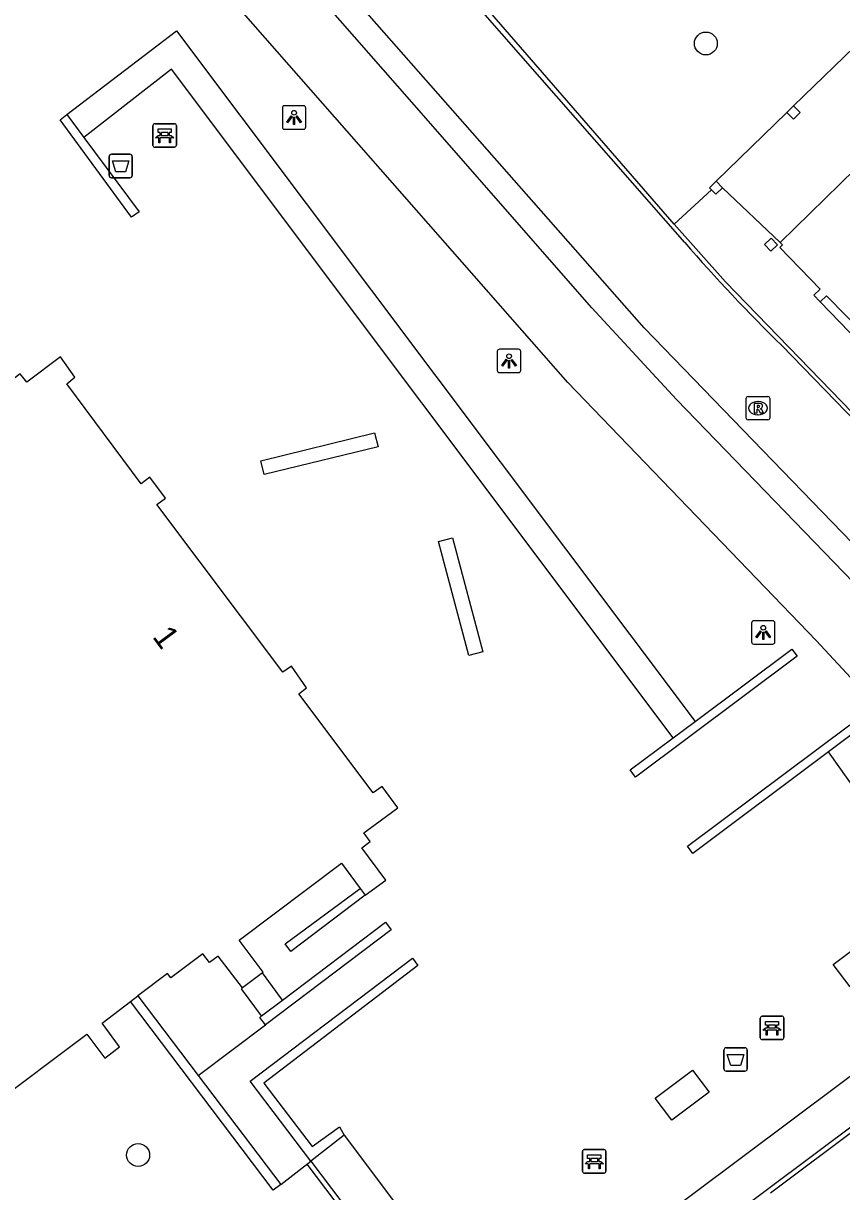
# Model space of a CAD drawing. Extents: x 161087 to 161922, y 382574 to 383873.
# Drawn here: x 161419.17 to 161454.07, y 383087.66 to 383137.47 of the extents above; entities that cross this region are included whole.
import ezdxf

# ---------------------------------------------------------------- set-up
doc = ezdxf.new("R2010")
doc.units = 0
for name, color, linetype in [('IMGEO_Afvalbak', 7, 'Continuous'), ('IMGEO_Bank', 7, 'Continuous'), ('IMGEO_Boom', 7, 'Continuous'), ('IMGEO_Lichtpunt', 7, 'Continuous'), ('IMGEO_Lijnafwatering', 7, 'Continuous'), ('IMGEO_Muur', 7, 'Continuous'), ('IMGEO_Pand', 7, 'Continuous'), ('IMGEO_Pand_nummerreeks', 7, 'Continuous'), ('IMGEO_Rioolput', 7, 'Continuous'), ('IMGEO_Voetgangersgebied_gesloten', 7, 'Continuous'), ('IMGEO_Voetgangersgebied_open', 7, 'Continuous'), ('IMGEO_Voetpad_op_trap', 7, 'Continuous')]:
    doc.layers.add(name, color=color, linetype=linetype)

msp = doc.modelspace()

# ---------------------------------------------------------------- linework, layer by layer
at = {"layer": 'IMGEO_Afvalbak'}
for p, q in [((161422.822, 383130.994), (161422.822, 383131.794)), ((161422.822, 383131.794), (161422.822, 383130.994)), ((161422.922, 383131.894), (161423.712, 383131.894)), ((161423.712, 383131.894), (161422.922, 383131.894)), ((161423.812, 383131.794), (161423.812, 383130.994)), ((161423.812, 383130.994), (161423.812, 383131.794)), ((161423.712, 383130.894), (161422.922, 383130.894)), ((161422.922, 383130.894), (161423.712, 383130.894)), ((161449.048, 383092.897), (161449.048, 383093.697)), ((161449.048, 383093.697), (161449.048, 383092.897)), ((161449.148, 383093.797), (161449.938, 383093.797)), ((161449.938, 383093.797), (161449.148, 383093.797)), ((161450.038, 383093.697), (161450.038, 383092.897)), ((161450.038, 383092.897), (161450.038, 383093.697)), ((161449.938, 383092.797), (161449.148, 383092.797)), ((161449.148, 383092.797), (161449.938, 383092.797))]:
    msp.add_line(p, q, dxfattribs=at)
for points in [[(161422.965, 383131.608), (161423.669, 383131.608), (161423.52, 383131.138), (161423.114, 383131.138), (161422.965, 383131.608)], [(161449.191, 383093.511), (161449.895, 383093.511), (161449.746, 383093.041), (161449.34, 383093.041), (161449.191, 383093.511)]]:
    msp.add_lwpolyline(points, dxfattribs=at)
for centre, start, end in [((161422.922, 383131.794), 90, 180), ((161422.922, 383131.794), 90, 180), ((161423.712, 383131.794), 0, 90), ((161423.712, 383131.794), 360, 90), ((161422.922, 383130.994), 180, 270), ((161422.922, 383130.994), 180, 270), ((161423.712, 383130.994), 270, 0), ((161423.712, 383130.994), 270, 0), ((161449.148, 383093.697), 90, 180), ((161449.148, 383093.697), 90, 180), ((161449.938, 383093.697), 0, 90), ((161449.938, 383093.697), 360, 90), ((161449.148, 383092.897), 180, 270), ((161449.148, 383092.897), 180, 270), ((161449.938, 383092.897), 270, 0), ((161449.938, 383092.897), 270, 0)]:
    msp.add_arc(centre, 0.1, start, end, dxfattribs=at)
at = {"layer": 'IMGEO_Bank'}
for p, q in [((161424.694, 383132.271), (161424.694, 383133.112)), ((161424.694, 383133.112), (161424.694, 383132.271)), ((161424.769, 383133.196), (161425.61, 383133.196)), ((161425.61, 383133.196), (161424.769, 383133.196)), ((161425.003, 383132.702), (161425.003, 383132.808)), ((161425.047, 383132.808), (161425.047, 383132.702)), ((161425.335, 383132.814), (161425.053, 383132.814)), ((161425.341, 383132.702), (161425.341, 383132.808)), ((161425.385, 383132.808), (161425.385, 383132.702)), ((161425.694, 383133.121), (161425.694, 383132.28)), ((161425.694, 383132.28), (161425.694, 383133.121)), ((161425.391, 383132.594), (161424.998, 383132.594)), ((161425.053, 383132.696), (161425.335, 383132.696)), ((161425.619, 383132.196), (161424.778, 383132.196)), ((161424.778, 383132.196), (161425.619, 383132.196)), ((161450.596, 383094.217), (161450.596, 383095.058)), ((161450.596, 383095.058), (161450.596, 383094.217)), ((161450.671, 383095.142), (161451.512, 383095.142)), ((161451.512, 383095.142), (161450.671, 383095.142)), ((161451.596, 383095.067), (161451.596, 383094.226)), ((161451.596, 383094.226), (161451.596, 383095.067)), ((161451.293, 383094.54), (161450.9, 383094.54)), ((161450.905, 383094.648), (161450.905, 383094.754)), ((161450.949, 383094.754), (161450.949, 383094.648)), ((161451.237, 383094.76), (161450.955, 383094.76)), ((161450.955, 383094.642), (161451.237, 383094.642)), ((161451.243, 383094.648), (161451.243, 383094.754)), ((161451.287, 383094.754), (161451.287, 383094.648)), ((161451.521, 383094.142), (161450.68, 383094.142)), ((161450.68, 383094.142), (161451.521, 383094.142)), ((161443.091, 383089.45), (161443.932, 383089.45)), ((161443.932, 383089.45), (161443.091, 383089.45)), ((161443.016, 383088.525), (161443.016, 383089.366)), ((161443.016, 383089.366), (161443.016, 383088.525)), ((161443.325, 383088.956), (161443.325, 383089.062)), ((161443.369, 383089.062), (161443.369, 383088.956)), ((161443.657, 383089.068), (161443.375, 383089.068)), ((161443.375, 383088.95), (161443.657, 383088.95)), ((161443.663, 383088.956), (161443.663, 383089.062)), ((161443.707, 383089.062), (161443.707, 383088.956)), ((161444.016, 383089.375), (161444.016, 383088.534)), ((161444.016, 383088.534), (161444.016, 383089.375)), ((161443.941, 383088.45), (161443.1, 383088.45)), ((161443.1, 383088.45), (161443.941, 383088.45)), ((161443.713, 383088.848), (161443.32, 383088.848))]:
    msp.add_line(p, q, dxfattribs=at)
for points in [[(161424.997, 383132.814), (161424.911, 383132.814), (161424.911, 383132.975), (161425.474, 383132.975), (161425.474, 383132.814), (161425.391, 383132.814)], [(161424.941, 383132.594), (161424.799, 383132.594), (161424.911, 383132.696), (161424.997, 383132.696)], [(161424.991, 383132.587), (161424.991, 383132.38), (161424.948, 383132.38), (161424.948, 383132.587)], [(161425.391, 383132.696), (161425.474, 383132.696), (161425.586, 383132.594), (161425.447, 383132.594)], [(161425.441, 383132.587), (161425.441, 383132.38), (161425.397, 383132.38), (161425.397, 383132.587)], [(161450.843, 383094.54), (161450.701, 383094.54), (161450.813, 383094.642), (161450.899, 383094.642)], [(161450.899, 383094.76), (161450.813, 383094.76), (161450.813, 383094.921), (161451.376, 383094.921), (161451.376, 383094.76), (161451.293, 383094.76)], [(161450.893, 383094.533), (161450.893, 383094.326), (161450.85, 383094.326), (161450.85, 383094.533)], [(161451.293, 383094.642), (161451.376, 383094.642), (161451.488, 383094.54), (161451.349, 383094.54)], [(161451.343, 383094.533), (161451.343, 383094.326), (161451.299, 383094.326), (161451.299, 383094.533)], [(161443.263, 383088.848), (161443.121, 383088.848), (161443.233, 383088.95), (161443.319, 383088.95)], [(161443.319, 383089.068), (161443.233, 383089.068), (161443.233, 383089.229), (161443.796, 383089.229), (161443.796, 383089.068), (161443.713, 383089.068)], [(161443.713, 383088.95), (161443.796, 383088.95), (161443.908, 383088.848), (161443.769, 383088.848)], [(161443.313, 383088.841), (161443.313, 383088.634), (161443.27, 383088.634), (161443.27, 383088.841)], [(161443.763, 383088.841), (161443.763, 383088.634), (161443.719, 383088.634), (161443.719, 383088.841)]]:
    msp.add_lwpolyline(points, dxfattribs=at)
for centre, radius, start, end in [((161424.772, 383133.118), 0.0779, 92.4484, 184.2845), ((161424.772, 383133.118), 0.0779, 92.4484, 184.2845), ((161424.996, 383132.807), 0.00671, 2.8957, 87.1043), ((161425.053, 383132.807), 0.00671, 92.8957, 177.1043), ((161425.335, 383132.807), 0.00671, 2.8957, 87.1043), ((161425.392, 383132.807), 0.00671, 92.8957, 177.1043), ((161425.616, 383133.118), 0.0779, 2.4484, 94.2845), ((161425.616, 383133.118), 0.0779, 2.4484, 94.2845), ((161424.941, 383132.587), 0.00671, 2.8957, 87.1043), ((161424.998, 383132.587), 0.00671, 92.8957, 177.1043), ((161424.996, 383132.703), 0.00671, 272.8957, 357.1043), ((161425.053, 383132.703), 0.00671, 182.8957, 267.1043), ((161425.335, 383132.703), 0.00671, 272.8957, 357.1043), ((161425.392, 383132.703), 0.00671, 182.8957, 267.1043), ((161425.39, 383132.587), 0.00671, 2.8957, 87.1043), ((161425.447, 383132.587), 0.00671, 92.8957, 177.1043), ((161424.772, 383132.274), 0.0779, 182.4484, 274.2845), ((161424.772, 383132.274), 0.0779, 182.4484, 274.2845), ((161425.616, 383132.274), 0.0779, 272.4484, 4.2845), ((161425.616, 383132.274), 0.0779, 272.4484, 4.2845), ((161450.674, 383095.064), 0.0779, 92.4484, 184.2845), ((161450.674, 383095.064), 0.0779, 92.4484, 184.2845), ((161451.518, 383095.064), 0.0779, 2.4484, 94.2845), ((161451.518, 383095.064), 0.0779, 2.4484, 94.2845), ((161450.843, 383094.533), 0.00671, 2.8957, 87.1043), ((161450.9, 383094.533), 0.00671, 92.8957, 177.1043), ((161450.898, 383094.753), 0.00671, 2.8957, 87.1043), ((161450.898, 383094.649), 0.00671, 272.8957, 357.1043), ((161450.955, 383094.753), 0.00671, 92.8957, 177.1043), ((161450.955, 383094.649), 0.00671, 182.8957, 267.1043), ((161451.237, 383094.753), 0.00671, 2.8957, 87.1043), ((161451.237, 383094.649), 0.00671, 272.8957, 357.1043), ((161451.294, 383094.753), 0.00671, 92.8957, 177.1043), ((161451.294, 383094.649), 0.00671, 182.8957, 267.1043), ((161451.292, 383094.533), 0.00671, 2.8957, 87.1043), ((161451.349, 383094.533), 0.00671, 92.8957, 177.1043), ((161450.674, 383094.22), 0.0779, 182.4484, 274.2845), ((161450.674, 383094.22), 0.0779, 182.4484, 274.2845), ((161451.518, 383094.22), 0.0779, 272.4484, 4.2845), ((161451.518, 383094.22), 0.0779, 272.4484, 4.2845), ((161443.094, 383089.372), 0.0779, 92.4484, 184.2845), ((161443.094, 383089.372), 0.0779, 92.4484, 184.2845), ((161443.938, 383089.372), 0.0779, 2.4484, 94.2845), ((161443.938, 383089.372), 0.0779, 2.4484, 94.2845), ((161443.318, 383089.061), 0.00671, 2.8957, 87.1043), ((161443.318, 383088.957), 0.00671, 272.8957, 357.1043), ((161443.375, 383089.061), 0.00671, 92.8957, 177.1043), ((161443.375, 383088.957), 0.00671, 182.8957, 267.1043), ((161443.657, 383089.061), 0.00671, 2.8957, 87.1043), ((161443.657, 383088.957), 0.00671, 272.8957, 357.1043), ((161443.714, 383089.061), 0.00671, 92.8957, 177.1043), ((161443.714, 383088.957), 0.00671, 182.8957, 267.1043), ((161443.094, 383088.528), 0.0779, 182.4484, 274.2845), ((161443.094, 383088.528), 0.0779, 182.4484, 274.2845), ((161443.263, 383088.841), 0.00671, 2.8957, 87.1043), ((161443.32, 383088.841), 0.00671, 92.8957, 177.1043), ((161443.712, 383088.841), 0.00671, 2.8957, 87.1043), ((161443.769, 383088.841), 0.00671, 92.8957, 177.1043), ((161443.938, 383088.528), 0.0779, 272.4484, 4.2845), ((161443.938, 383088.528), 0.0779, 272.4484, 4.2845)]:
    msp.add_arc(centre, radius, start, end, dxfattribs=at)
at = {"layer": 'IMGEO_Boom'}
for centre in [(161448.275, 383136.617), (161424.062, 383089.22)]:
    msp.add_circle(centre, 0.489, dxfattribs=at)
at = {"layer": 'IMGEO_Lichtpunt'}
for p, q in [((161430.214, 383133.864), (161430.214, 383133.057)), ((161430.214, 383133.864), (161430.214, 383133.057)), ((161431.116, 383133.959), (161430.308, 383133.959)), ((161431.116, 383133.959), (161430.308, 383133.959)), ((161431.21, 383133.057), (161431.21, 383133.864)), ((161431.21, 383133.057), (161431.21, 383133.864)), ((161430.308, 383132.963), (161431.116, 383132.963)), ((161430.308, 383132.963), (161431.116, 383132.963)), ((161439.382, 383123.485), (161439.382, 383122.678)), ((161439.382, 383123.485), (161439.382, 383122.678)), ((161440.284, 383123.58), (161439.476, 383123.58)), ((161440.284, 383123.58), (161439.476, 383123.58)), ((161440.378, 383122.678), (161440.378, 383123.485)), ((161440.378, 383122.678), (161440.378, 383123.485)), ((161439.476, 383122.584), (161440.284, 383122.584)), ((161439.476, 383122.584), (161440.284, 383122.584)), ((161450.225, 383111.906), (161450.225, 383111.099)), ((161450.225, 383111.906), (161450.225, 383111.099)), ((161451.127, 383112.001), (161450.319, 383112.001)), ((161451.127, 383112.001), (161450.319, 383112.001)), ((161451.221, 383111.099), (161451.221, 383111.906)), ((161451.221, 383111.099), (161451.221, 383111.906)), ((161450.319, 383111.005), (161451.127, 383111.005)), ((161450.319, 383111.005), (161451.127, 383111.005))]:
    msp.add_line(p, q, dxfattribs=at)
for points in [[(161430.588, 383133.528), (161430.627, 383133.5), (161430.439, 383133.238), (161430.401, 383133.265), (161430.588, 383133.528)], [(161430.69, 383133.48), (161430.737, 383133.48), (161430.737, 383133.158), (161430.69, 383133.158), (161430.69, 383133.48)], [(161430.8, 383133.5), (161430.838, 383133.527), (161431.025, 383133.265), (161430.986, 383133.237), (161430.8, 383133.5)], [(161439.756, 383123.149), (161439.795, 383123.121), (161439.607, 383122.859), (161439.569, 383122.886), (161439.756, 383123.149)], [(161439.858, 383123.101), (161439.905, 383123.101), (161439.905, 383122.779), (161439.858, 383122.779), (161439.858, 383123.101)], [(161439.968, 383123.121), (161440.006, 383123.148), (161440.193, 383122.886), (161440.154, 383122.858), (161439.968, 383123.121)], [(161450.599, 383111.57), (161450.638, 383111.542), (161450.45, 383111.28), (161450.412, 383111.307), (161450.599, 383111.57)], [(161450.701, 383111.522), (161450.748, 383111.522), (161450.748, 383111.2), (161450.701, 383111.2), (161450.701, 383111.522)], [(161450.811, 383111.542), (161450.849, 383111.569), (161451.036, 383111.307), (161450.997, 383111.279), (161450.811, 383111.542)]]:
    msp.add_lwpolyline(points, dxfattribs=at)
for centre in [(161430.713, 383133.662), (161439.881, 383123.283), (161450.724, 383111.704)]:
    msp.add_circle(centre, 0.0994, dxfattribs=at)
for centre, start, end in [((161430.308, 383133.864), 90, 180), ((161430.308, 383133.864), 90, 180), ((161431.116, 383133.864), 0, 90), ((161431.116, 383133.864), 0, 90), ((161430.308, 383133.057), 180, 270), ((161430.308, 383133.057), 180, 270), ((161431.116, 383133.057), 270, 0), ((161431.116, 383133.057), 270, 360), ((161439.476, 383123.485), 90, 180), ((161439.476, 383123.485), 90, 180), ((161440.284, 383123.485), 0, 90), ((161440.284, 383123.485), 0, 90), ((161439.476, 383122.678), 180, 270), ((161439.476, 383122.678), 180, 270), ((161440.284, 383122.678), 270, 0), ((161440.284, 383122.678), 270, 360), ((161450.319, 383111.906), 90, 180), ((161450.319, 383111.906), 90, 180), ((161451.127, 383111.906), 0, 90), ((161451.127, 383111.906), 0, 90), ((161450.319, 383111.099), 180, 270), ((161450.319, 383111.099), 180, 270), ((161451.127, 383111.099), 270, 0), ((161451.127, 383111.099), 270, 360)]:
    msp.add_arc(centre, 0.0946, start, end, dxfattribs=at)
at = {"layer": 'IMGEO_Lijnafwatering'}
for points in [[(161435.729, 383134.119), (161426.564, 383144.578), (161424.281, 383147.183)], [(161447.373, 383128.131), (161435.723, 383141.441)], [(161449.541, 383118.836), (161447.027, 383121.436), (161443.415, 383125.348), (161435.729, 383134.119)], [(161451.512, 383123.733), (161458.366, 383116.673)], [(161466.769, 383101.02), (161449.541, 383118.836)], [(161462.705, 383096.33), (161451.032, 383087.599)], [(161439.009, 383078.605), (161431.265, 383088.832)]]:
    msp.add_lwpolyline(points, dxfattribs=at)
msp.add_arc((161507.721, 383180.779), 80.086, 221.10138, 225.42315, dxfattribs=at)
at = {"layer": 'IMGEO_Muur'}
for points in [[(161421.741, 383132.603), (161424.103, 383129.443), (161423.777, 383129.207), (161420.731, 383133.357), (161421.028, 383133.582)], [(161421.028, 383133.582), (161421.741, 383132.603)], [(161447.816, 383107.71), (161451.944, 383110.791), (161452.173, 383110.498), (161445.28, 383105.337), (161445.045, 383105.643), (161446.884, 383107.015)], [(161446.884, 383107.015), (161447.816, 383107.71)], [(161453.51, 383106.413), (161447.724, 383102.071), (161447.499, 383102.386), (161454.411, 383107.561), (161454.645, 383107.265)], [(161454.645, 383107.265), (161453.51, 383106.413)], [(161433.751, 383100.298), (161430.574, 383097.899), (161430.336, 383098.221), (161433.532, 383100.592)], [(161430.22, 383095.826), (161434.612, 383099.147), (161434.853, 383098.828), (161429.489, 383094.771)], [(161431.423, 383088.954), (161428.838, 383092.372), (161435.77, 383097.616), (161435.995, 383097.301), (161429.426, 383092.289), (161431.487, 383089.583), (161432.645, 383090.422), (161432.854, 383090.061)], [(161424.056, 383096.008), (161426.629, 383092.607)], [(161430.142, 383087.963), (161429.823, 383087.721), (161423.737, 383095.766)], [(161429.328, 383095.15), (161430.22, 383095.826)], [(161429.489, 383094.771), (161429.248, 383095.09), (161429.328, 383095.15)], [(161426.629, 383092.607), (161430.142, 383087.963)], [(161432.854, 383090.061), (161431.423, 383088.954)]]:
    msp.add_lwpolyline(points, dxfattribs=at)
at = {"layer": 'IMGEO_Pand'}
for points in [[(161452.014, 383133.957), (161452.294, 383133.675), (161452.008, 383133.39), (161451.728, 383133.672)], [(161451.728, 383133.672), (161452.014, 383133.957)], [(161451.438, 383128.135), (161455.276, 383131.878), (161455.003, 383132.159), (161455.289, 383132.439)], [(161448.521, 383130.376), (161448.433, 383130.465), (161448.721, 383130.742)], [(161448.99, 383130.462), (161448.703, 383130.185), (161448.521, 383130.376)], [(161448.721, 383130.742), (161448.99, 383130.462)], [(161451.051, 383127.762), (161450.773, 383128.048), (161451.067, 383128.319), (161451.331, 383128.034), (161451.051, 383127.762)], [(161453.153, 383125.596), (161452.875, 383125.882), (161453.148, 383126.147), (161451.429, 383127.911), (161451.546, 383128.025), (161451.438, 383128.135)], [(161454.82, 383123.879), (161455.093, 383124.144), (161453.426, 383125.861), (161453.153, 383125.596)], [(161433.751, 383100.298), (161434.622, 383100.943), (161433.597, 383102.324), (161433.958, 383102.592), (161433.69, 383102.953), (161435.135, 383104.026), (161434.464, 383104.929), (161434.087, 383104.664), (161430.91, 383108.89), (161431.245, 383109.141), (161430.606, 383110.07), (161430.238, 383109.806), (161424.866, 383116.965), (161425.227, 383117.235), (161424.562, 383118.12), (161424.194, 383117.846), (161421.021, 383122.103), (161421.363, 383122.384), (161420.75, 383123.257), (161419.317, 383122.171), (161419.03, 383122.533), (161418.683, 383122.258), (161417.643, 383123.633), (161417.308, 383123.38)], [(161429.361, 383096.984), (161429.396, 383097.011), (161428.365, 383098.378), (161432.731, 383101.667), (161433.532, 383100.592)], [(161433.532, 383100.592), (161433.751, 383100.298)], [(161428.52, 383096.35), (161427.476, 383097.698), (161427.11, 383097.424), (161426.828, 383097.8), (161425.461, 383096.773), (161425.317, 383096.965), (161424.056, 383096.008)], [(161429.361, 383096.984), (161428.52, 383096.35)], [(161423.737, 383095.766), (161424.056, 383096.008)], [(161412.856, 383087.628), (161417.054, 383090.764), (161417.814, 383089.746), (161418.447, 383090.223), (161417.69, 383091.248), (161421.88, 383094.37), (161422.637, 383093.356), (161423.273, 383093.837), (161422.53, 383094.849), (161423.737, 383095.766)]]:
    msp.add_lwpolyline(points, dxfattribs=at)
at = {"layer": 'IMGEO_Rioolput'}
for p, q in [((161449.998, 383120.642), (161449.998, 383121.494)), ((161450.073, 383121.568), (161450.925, 383121.568)), ((161450.486, 383121.348), (161450.511, 383121.348)), ((161450.999, 383121.494), (161450.999, 383120.642)), ((161450.925, 383120.568), (161450.073, 383120.568)), ((161450.509, 383120.788), (161450.484, 383120.788))]:
    msp.add_line(p, q, dxfattribs=at)
for points in [[(161449.998, 383120.642), (161449.998, 383121.494)], [(161450.073, 383121.568), (161450.925, 383121.568)], [(161450.999, 383121.494), (161450.999, 383120.642)], [(161450.587, 383121.266), (161450.335, 383121.268), (161450.335, 383120.868)], [(161450.335, 383120.868), (161450.459, 383120.868), (161450.459, 383121.03), (161450.47, 383121.03)], [(161450.513, 383121.187), (161450.459, 383121.187), (161450.459, 383121.106)], [(161450.459, 383121.106), (161450.511, 383121.106)], [(161450.517, 383121.001), (161450.588, 383120.868), (161450.728, 383120.868), (161450.663, 383120.994)], [(161450.925, 383120.568), (161450.073, 383120.568)]]:
    msp.add_lwpolyline(points, dxfattribs=at)
for centre, radius, start, end in [((161450.075, 383121.492), 0.0765, 91.552, 178.448), ((161450.075, 383121.492), 0.0765, 91.552, 178.448), ((161450.923, 383121.492), 0.0765, 1.552, 88.448), ((161450.923, 383121.492), 0.0765, 1.552, 88.448), ((161450.469, 383120.977), 0.0533, 26.0293, 88.6989), ((161450.495, 383121.295), 0.19, 274.7715, 282.9687), ((161450.519, 383121.091), 0.0964, 77.0061, 93.1865), ((161450.533, 383121.148), 0.0378, 276.6634, 79.6772), ((161450.586, 383121.156), 0.109, 350.3612, 89.416), ((161450.584, 383121.156), 0.112, 277.5842, 350.9817), ((161450.568, 383120.941), 0.108, 29.5134, 73.7905), ((161450.075, 383120.644), 0.0765, 181.552, 268.448), ((161450.075, 383120.644), 0.0765, 181.552, 268.448), ((161450.923, 383120.644), 0.0765, 271.552, 358.448), ((161450.923, 383120.644), 0.0765, 271.552, 358.448)]:
    msp.add_arc(centre, radius, start, end, dxfattribs=at)
for centre, major_axis, ratio, start_param, end_param in [((161450.485, 383121.068), (-0.387, 0.002), 0.722429, 4.712389, 7.853982), ((161450.51, 383121.068), (-0.39, 0.002), 0.717154, 1.570796, 4.712389)]:
    msp.add_ellipse(centre, major_axis=major_axis, ratio=ratio, start_param=start_param, end_param=end_param, dxfattribs=at)
at = {"layer": 'IMGEO_Voetgangersgebied_gesloten'}
for points in [[(161468.435, 383100.938), (161445.647, 383124.486), (161427.23, 383145.42)], [(161446.919, 383128.914), (161432.504, 383145.534)], [(161465.248, 383098.487), (161455.559, 383108.39), (161452.996, 383111.144), (161442.393, 383122.164), (161425.992, 383140.842)], [(161455.037, 383136.883), (161452.014, 383133.957)], [(161451.728, 383133.672), (161448.721, 383130.742)], [(161448.521, 383130.376), (161446.919, 383128.914)]]:
    msp.add_lwpolyline(points, dxfattribs=at)
at = {"layer": 'IMGEO_Voetgangersgebied_open'}
for points in [[(161451.438, 383128.135), (161448.99, 383130.462)], [(161446.919, 383128.914), (161449.116, 383126.46), (161471.604, 383103.257)], [(161454.82, 383123.879), (161453.153, 383125.596)], [(161429.438, 383118.236), (161429.293, 383118.828), (161434.149, 383120.018), (161434.294, 383119.425), (161429.438, 383118.236)], [(161436.871, 383115.384), (161437.471, 383115.543), (161438.761, 383110.684), (161438.161, 383110.525), (161436.871, 383115.384)], [(161455.302, 383098.543), (161456.021, 383097.589), (161454.425, 383096.387), (161453.706, 383097.34), (161455.302, 383098.543)], [(161426.629, 383092.607), (161429.489, 383094.771)], [(161447.706, 383092.845), (161448.418, 383091.895), (161446.828, 383090.702), (161446.115, 383091.652), (161447.706, 383092.845)], [(161430.142, 383087.963), (161431.423, 383088.954)]]:
    msp.add_lwpolyline(points, dxfattribs=at)
at = {"layer": 'IMGEO_Voetpad_op_trap'}
for points in [[(161421.028, 383133.582), (161425.705, 383137.161), (161447.816, 383107.71)], [(161446.884, 383107.015), (161425.483, 383135.522), (161421.741, 383132.603)], [(161432.854, 383090.061), (161439.406, 383081.335), (161460.242, 383096.929), (161453.51, 383106.413)], [(161430.22, 383095.826), (161429.361, 383096.984)], [(161462.705, 383096.578), (161439.049, 383078.884)], [(161429.328, 383095.15), (161428.467, 383096.31), (161428.52, 383096.35)], [(161431.423, 383088.954), (161439.049, 383078.884)]]:
    msp.add_lwpolyline(points, dxfattribs=at)

# ---------------------------------------------------------------- texts
at = {"layer": 'IMGEO_Pand_nummerreeks'}
msp.add_text('1', height=1, rotation=306.4857, dxfattribs=at).set_placement((161424.644, 383111.316))

doc.saveas('drawing.dxf')
